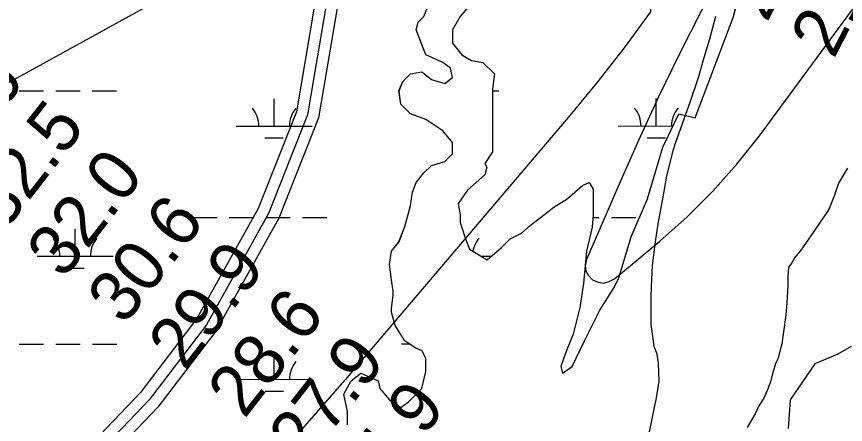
# Model space of a CAD drawing. Extents: x 3279314 to 3317160, y 734079 to 759431.
# Drawn here: x 3307190 to 3308278, y 741782 to 742318 of the extents above; entities that cross this region are included whole.
import ezdxf

# ---------------------------------------------------------------- set-up
doc = ezdxf.new("R2010")
doc.units = 0
for name, color, linetype in [('V-RIVR-RANG', 7, 'Continuous'), ('V-ROAD-CNTR', 7, 'Continuous'), ('V-SITE-VEGE', 7, 'Continuous'), ('V-TOPO-MAJR', 7, 'Continuous'), ('V-TOPO-MINR', 7, 'Continuous'), ('V-TOPO-SHOR', 7, 'Continuous'), ('V-WETL-SWMP', 7, 'Continuous')]:
    doc.layers.add(name, color=color, linetype=linetype)

msp = doc.modelspace()

# ---------------------------------------------------------------- linework, layer by layer
at = {"layer": 'V-ROAD-CNTR'}
for points in [[(3307653, 743482.4), (3307691.1, 743271.2), (3307711.5, 743189.9), (3307720.5, 743125.9), (3307687.7, 743048.3), (3307649.9, 742961.9), (3307633.7, 742849.9), (3307635.7, 742711.7), (3307631.9, 742630.4), (3307608.6, 742496.6), (3307557.2, 742192.5), (3307506.7, 742065.4), (3307426.4, 741920.7), (3307352.4, 741823.8), (3307218.2, 741682.9)], [(3307667.7, 743485.5), (3307705.8, 743274.3), (3307726.2, 743192.8), (3307736, 743123.9), (3307701.5, 743042.4), (3307664.5, 742957.7), (3307648.7, 742848.9), (3307650.7, 742711.5), (3307646.8, 742628.7), (3307623.4, 742494), (3307571.7, 742188.4), (3307520.3, 742059), (3307438.9, 741912.5), (3307363.8, 741814), (3307229.9, 741673.4)], [(3307667.7, 743485.5), (3307705.8, 743274.3), (3307726.2, 743192.8), (3307736, 743123.9), (3307701.5, 743042.4), (3307664.5, 742957.7), (3307648.7, 742848.9), (3307650.7, 742711.5), (3307646.8, 742628.7), (3307623.4, 742494), (3307571.7, 742188.4), (3307520.3, 742059), (3307438.9, 741912.5), (3307363.8, 741814), (3307229.9, 741673.4)], [(3307682.4, 743488.5), (3307720.5, 743277.5), (3307741, 743195.7), (3307751.4, 743121.9), (3307715.2, 743036.5), (3307679, 742953.5), (3307663.7, 742847.9), (3307665.7, 742711.2), (3307661.7, 742627.1), (3307638.2, 742491.5), (3307586.2, 742184.4), (3307533.9, 742052.6), (3307451.5, 741904.2), (3307375.2, 741804.3), (3307241.6, 741664)]]:
    msp.add_lwpolyline(points, dxfattribs=at)
at = {"layer": 'V-SITE-VEGE'}
for points in [[(3307787, 742335.2), (3307772, 742317.7), (3307762, 742300.1), (3307762, 742282.6), (3307774.5, 742267.5), (3307787, 742260), (3307802.1, 742257.5), (3307817.1, 742242.5), (3307814.6, 742222.4), (3307814.6, 742139.7), (3307804.6, 742124.6), (3307807.1, 742119.6), (3307804.6, 742109.6), (3307782, 742089.5), (3307769.5, 742072), (3307772, 742056.9), (3307772, 742046.9), (3307779.5, 742024.4), (3307784.5, 742011.8), (3307807.7, 741998), (3307826.5, 742014.3), (3307837.8, 742025.6), (3307852.8, 742033.1), (3307864.1, 742043.2), (3307895.4, 742067), (3307912.9, 742078.3), (3307933, 742095.8), (3307941.7, 742099.6), (3307946.7, 742090.8), (3307946.7, 742056.9), (3307945.5, 742040.7), (3307938, 742009.3), (3307934.2, 741966.7), (3307929.2, 741935.4), (3307920.4, 741900.3), (3307910.4, 741875.2), (3307904.2, 741857.6), (3307906.7, 741848.9), (3307919.2, 741857.6), (3307935.5, 741891.5), (3307955.5, 741931.6), (3307974.3, 741961.7), (3307980.6, 741974.2), (3307996.9, 742028.1), (3308018.1, 742078.3), (3308038.2, 742146), (3308059.5, 742189.8), (3308080.8, 742184.8), (3308130.9, 742316.4), (3308140.9, 742355.3)], [(3307624.2, 741781.2), (3307624.2, 741798.7), (3307619.2, 741821.3), (3307629.2, 741838.8), (3307641.7, 741848.9), (3307664.3, 741838.8), (3307666.8, 741828.8), (3307679.3, 741813.8), (3307694.4, 741803.7), (3307704.4, 741811.2), (3307721.9, 741828.8), (3307726.9, 741851.4), (3307726.9, 741868.9), (3307721.9, 741878.9), (3307714.4, 741881.4), (3307699.4, 741891.5), (3307686.8, 741911.5), (3307681.8, 741929.1), (3307681.8, 741934.1), (3307684.3, 741951.6), (3307684.3, 741956.7), (3307681.8, 741971.7), (3307679.3, 741991.8), (3307681.8, 742009.3), (3307691.9, 742021.8), (3307699.4, 742041.9), (3307704.4, 742059.5), (3307706.9, 742069.5), (3307709.4, 742087), (3307714.4, 742099.6), (3307724.4, 742112.1), (3307734.4, 742122.1), (3307752, 742127.1), (3307762, 742137.2), (3307762, 742152.2), (3307749.5, 742167.3), (3307726.9, 742182.3), (3307706.9, 742189.8), (3307694.4, 742202.4), (3307691.9, 742219.9), (3307696.9, 742232.4), (3307706.9, 742242.5), (3307721.9, 742245), (3307734.4, 742235), (3307752, 742229.9), (3307762, 742237.5), (3307759.5, 742250), (3307749.5, 742257.5), (3307726.9, 742267.5), (3307714.4, 742300.1), (3307716.9, 742310.2), (3307724.4, 742317.7), (3307736.9, 742347.8)], [(3308285.6, 741884), (3308268, 741873.9), (3308238, 741861.4), (3308205.4, 741813.8), (3308202.9, 741776.1)]]:
    msp.add_lwpolyline(points, dxfattribs=at)
at = {"layer": 'V-TOPO-MAJR'}
msp.add_lwpolyline([(3307308.5, 743513.1), (3307358, 743377.6), (3307361.3, 743373.3), (3307365, 743369.5), (3307994.5, 742666.4), (3308021.6, 742520.9), (3308022, 742324), (3307987.5, 742276.6), (3307951.4, 742230.3), (3307914.1, 742184.9), (3307623.2, 741843), (3307621.5, 741840.9), (3307619.7, 741838.9), (3307618, 741836.9), (3307616.2, 741834.9), (3306999.5, 741129.8)], dxfattribs=at)
at = {"layer": 'V-TOPO-MINR'}
for points in [[(3307288.3, 743437.3), (3307515.2, 743141.4), (3307590.8, 743049.3), (3307658.4, 742957.4), (3307702.2, 742889.4), (3307713.9, 742777.6), (3307682.7, 742703.6), (3307679.3, 742696), (3307675.4, 742688.8), (3307671.1, 742681.7), (3307550.6, 742501.1), (3307525.6, 742467.7), (3307498.5, 742436.3), (3307468.2, 742407.9), (3307435.7, 742381.6), (3307384.9, 742344.6), (3307141.7, 742210.4), (3305248.8, 741822.8)], [(3308154.6, 742452.8), (3308143, 742430.3), (3308131.3, 742407.8), (3308088.6, 742325), (3308060.3, 742268.7), (3308032.8, 742212), (3308006.4, 742154.8), (3307980.8, 742097.3), (3307937.9, 741998.3), (3307936.5, 741990.6), (3307937, 741983.5), (3307940.5, 741977.2), (3307945.8, 741971.5), (3307953.3, 741968.5), (3307960.7, 741967.5), (3307967.9, 741969.3), (3307975, 741973.1), (3308034.6, 742022.7), (3308070.2, 742054.6), (3308104.1, 742088), (3308135.4, 742123.8), (3308165.1, 742161.1), (3308298.5, 742342.1)]]:
    msp.add_lwpolyline(points, dxfattribs=at)
at = {"layer": 'V-TOPO-SHOR'}
for points in [[(3308020.8, 741772.1), (3308029.9, 741816.7), (3308033.7, 741838.7), (3308032.7, 741862.2), (3308031.1, 741873.9), (3308027.1, 741884), (3308025.5, 741894.2), (3308023, 741913), (3308022.9, 741926.3), (3308022.8, 741947.4), (3308023.4, 741963.1), (3308024.8, 741990.5), (3308028.5, 742021.8), (3308032.3, 742045.3), (3308039, 742083), (3308043.6, 742108), (3308051.9, 742141.8), (3308055, 742151.2), (3308066.5, 742183.3), (3308074.2, 742205.3), (3308085.7, 742239.1), (3308091.1, 742259.4), (3308100.2, 742288.5), (3308107.9, 742318.3)], [(3308280.7, 742118.3), (3308269.1, 742098.6), (3308263.7, 742082.9), (3308256, 742063.3), (3308247.5, 742051.5), (3308236.6, 742035), (3308225.8, 742019.3), (3308219.6, 742010.6), (3308211.8, 742001.2), (3308208, 741994.9), (3308203.3, 741987.8), (3308202.6, 741976.1), (3308202.7, 741964.3), (3308201.3, 741940.8), (3308199.8, 741925.2), (3308196.8, 741903.2), (3308194.6, 741887.5), (3308192.3, 741879.7), (3308190, 741868.7), (3308186.2, 741861.7), (3308182.4, 741848.3), (3308180.1, 741838.9), (3308175.5, 741826.4), (3308170.8, 741816.1), (3308164.6, 741805.9), (3308160, 741796.5), (3308149.2, 741777.6)]]:
    msp.add_lwpolyline(points, dxfattribs=at)
at = {"layer": 'V-WETL-SWMP'}
for p, q in [((3308130.9, 742316.4), (3308140.9, 742355.3)), ((3308130.9, 742316.4), (3308140.9, 742355.3)), ((3307716.9, 742310.2), (3307724.4, 742317.7)), ((3307716.9, 742310.2), (3307724.4, 742317.7)), ((3307772, 742317.7), (3307762, 742300.1)), ((3307772, 742317.7), (3307762, 742300.1)), ((3308080.8, 742184.8), (3308130.9, 742316.4)), ((3308080.8, 742184.8), (3308130.9, 742316.4)), ((3307714.4, 742300.1), (3307716.9, 742310.2)), ((3307714.4, 742300.1), (3307716.9, 742310.2)), ((3307726.9, 742267.5), (3307714.4, 742300.1)), ((3307726.9, 742267.5), (3307714.4, 742300.1)), ((3307762, 742300.1), (3307762, 742282.6)), ((3307762, 742300.1), (3307762, 742282.6)), ((3307762, 742282.6), (3307774.5, 742267.5)), ((3307762, 742282.6), (3307774.5, 742267.5)), ((3307749.5, 742257.5), (3307726.9, 742267.5)), ((3307749.5, 742257.5), (3307726.9, 742267.5)), ((3307774.5, 742267.5), (3307787, 742260)), ((3307774.5, 742267.5), (3307787, 742260)), ((3307759.5, 742250), (3307749.5, 742257.5)), ((3307759.5, 742250), (3307749.5, 742257.5)), ((3307787, 742260), (3307802.1, 742257.5)), ((3307787, 742260), (3307802.1, 742257.5)), ((3307802.1, 742257.5), (3307817.1, 742242.5)), ((3307802.1, 742257.5), (3307817.1, 742242.5)), ((3307696.9, 742232.4), (3307706.9, 742242.5)), ((3307696.9, 742232.4), (3307706.9, 742242.5)), ((3307706.9, 742242.5), (3307721.9, 742245)), ((3307706.9, 742242.5), (3307721.9, 742245)), ((3307721.9, 742245), (3307734.4, 742235)), ((3307721.9, 742245), (3307734.4, 742235)), ((3307762, 742237.5), (3307759.5, 742250)), ((3307762, 742237.5), (3307759.5, 742250)), ((3307817.1, 742242.5), (3307814.6, 742222.4)), ((3307817.1, 742242.5), (3307814.6, 742222.4)), ((3307691.8, 742219.9), (3307696.9, 742232.4)), ((3307691.8, 742219.9), (3307696.9, 742232.4)), ((3307734.4, 742235), (3307752, 742229.9)), ((3307734.4, 742235), (3307752, 742229.9)), ((3307752, 742229.9), (3307762, 742237.5)), ((3307752, 742229.9), (3307762, 742237.5)), ((3307193, 742219.9), (3307225, 742219.9)), ((3307241, 742219.9), (3307273, 742219.9)), ((3307289, 742219.9), (3307321, 742219.9)), ((3307694.4, 742202.4), (3307691.8, 742219.9)), ((3307694.4, 742202.4), (3307691.8, 742219.9)), ((3307814.6, 742222.4), (3307814.6, 742139.7)), ((3307814.6, 742222.4), (3307814.6, 742139.7)), ((3307814.6, 742220.2), (3307822.9, 742220.2)), ((3307527.8, 742173.6), (3307527.8, 742209.6)), ((3308029.7, 742173.9), (3308029.7, 742209.9)), ((3307706.9, 742189.8), (3307694.4, 742202.4)), ((3307706.9, 742189.8), (3307694.4, 742202.4)), ((3307726.9, 742182.3), (3307706.9, 742189.8)), ((3307726.9, 742182.3), (3307706.9, 742189.8)), ((3308038.2, 742146), (3308059.5, 742189.8)), ((3308038.2, 742146), (3308059.5, 742189.8)), ((3308059.5, 742189.8), (3308080.8, 742184.8)), ((3308059.5, 742189.8), (3308080.8, 742184.8)), ((3307749.5, 742167.3), (3307726.9, 742182.3)), ((3307749.5, 742167.3), (3307726.9, 742182.3)), ((3307477.8, 742173.6), (3307577.8, 742173.6)), ((3307762, 742152.2), (3307749.5, 742167.3)), ((3307762, 742152.2), (3307749.5, 742167.3)), ((3307979.7, 742173.8), (3308051.7, 742173.9)), ((3307515.8, 742158.2), (3307539.8, 742158.2)), ((3308017.7, 742158.4), (3308041.7, 742158.4)), ((3307762, 742137.2), (3307762, 742152.2)), ((3307762, 742137.2), (3307762, 742152.2)), ((3308018.1, 742078.3), (3308038.2, 742146)), ((3308018.1, 742078.3), (3308038.2, 742146)), ((3307752, 742127.1), (3307762, 742137.2)), ((3307752, 742127.1), (3307762, 742137.2)), ((3307814.6, 742139.7), (3307804.6, 742124.6)), ((3307814.6, 742139.7), (3307804.6, 742124.6)), ((3307724.4, 742112.1), (3307734.4, 742122.1)), ((3307724.4, 742112.1), (3307734.4, 742122.1)), ((3307734.4, 742122.1), (3307752, 742127.1)), ((3307734.4, 742122.1), (3307752, 742127.1)), ((3307804.6, 742124.6), (3307807.1, 742119.6)), ((3307804.6, 742124.6), (3307807.1, 742119.6)), ((3307714.4, 742099.6), (3307724.4, 742112.1)), ((3307714.4, 742099.6), (3307724.4, 742112.1)), ((3307804.6, 742109.6), (3307782, 742089.5)), ((3307804.6, 742109.6), (3307782, 742089.5)), ((3307807.1, 742119.6), (3307804.6, 742109.6)), ((3307807.1, 742119.6), (3307804.6, 742109.6)), ((3307709.4, 742087), (3307714.4, 742099.6)), ((3307709.4, 742087), (3307714.4, 742099.6)), ((3307933, 742095.8), (3307941.7, 742099.6)), ((3307933, 742095.8), (3307941.7, 742099.6)), ((3307941.7, 742099.6), (3307946.7, 742090.8)), ((3307941.7, 742099.6), (3307946.7, 742090.8)), ((3307706.9, 742069.5), (3307709.4, 742087)), ((3307706.9, 742069.5), (3307709.4, 742087)), ((3307782, 742089.5), (3307769.5, 742072)), ((3307782, 742089.5), (3307769.5, 742072)), ((3307912.9, 742078.3), (3307933, 742095.8)), ((3307912.9, 742078.3), (3307933, 742095.8)), ((3307946.7, 742090.8), (3307946.7, 742056.9)), ((3307946.7, 742090.8), (3307946.7, 742056.9)), ((3307895.4, 742067), (3307912.9, 742078.3)), ((3307895.4, 742067), (3307912.9, 742078.3)), ((3307996.9, 742028.1), (3308018.1, 742078.3)), ((3307996.9, 742028.1), (3308018.1, 742078.3)), ((3307704.4, 742059.5), (3307706.9, 742069.5)), ((3307704.4, 742059.5), (3307706.9, 742069.5)), ((3307769.5, 742072), (3307772, 742056.9)), ((3307769.5, 742072), (3307772, 742056.9)), ((3307864.1, 742043.2), (3307895.4, 742067)), ((3307864.1, 742043.2), (3307895.4, 742067)), ((3307699.4, 742041.9), (3307704.4, 742059.5)), ((3307699.4, 742041.9), (3307704.4, 742059.5)), ((3307772, 742056.9), (3307772, 742046.9)), ((3307772, 742056.9), (3307772, 742046.9)), ((3307946.7, 742056.9), (3307945.5, 742040.7)), ((3307946.7, 742056.9), (3307945.5, 742040.7)), ((3307421, 742053.5), (3307453, 742053.5)), ((3307469, 742053.5), (3307501, 742053.5)), ((3307517, 742053.5), (3307549, 742053.6)), ((3307565, 742053.6), (3307597, 742053.6)), ((3307772, 742046.9), (3307779.5, 742024.4)), ((3307772, 742046.9), (3307779.5, 742024.4)), ((3307946.5, 742053.8), (3307954.9, 742053.8)), ((3307970.9, 742053.8), (3308002.9, 742053.8)), ((3307266.5, 742002.7), (3307266.5, 742038.7)), ((3307691.8, 742021.8), (3307699.4, 742041.9)), ((3307691.8, 742021.8), (3307699.4, 742041.9)), ((3307837.8, 742025.6), (3307852.8, 742033.1)), ((3307837.8, 742025.6), (3307852.8, 742033.1)), ((3307852.8, 742033.1), (3307864.1, 742043.2)), ((3307852.8, 742033.1), (3307864.1, 742043.2)), ((3307945.5, 742040.7), (3307938, 742009.3)), ((3307945.5, 742040.7), (3307938, 742009.3)), ((3307681.8, 742009.3), (3307691.8, 742021.8)), ((3307681.8, 742009.3), (3307691.8, 742021.8)), ((3307779.5, 742024.4), (3307784.5, 742011.8)), ((3307779.5, 742024.4), (3307784.5, 742011.8)), ((3307826.5, 742014.3), (3307837.8, 742025.6)), ((3307826.5, 742014.3), (3307837.8, 742025.6)), ((3307980.6, 741974.2), (3307996.9, 742028.1)), ((3307980.6, 741974.2), (3307996.9, 742028.1)), ((3307784.5, 742011.8), (3307807.7, 741998)), ((3307784.5, 742011.8), (3307807.7, 741998)), ((3307807.7, 741998), (3307826.5, 742014.3)), ((3307807.7, 741998), (3307826.5, 742014.3)), ((3307216.5, 742002.6), (3307316.5, 742002.7)), ((3307679.3, 741991.8), (3307681.8, 742009.3)), ((3307679.3, 741991.8), (3307681.8, 742009.3)), ((3307799.5, 742002.9), (3307813.4, 742002.9)), ((3307938, 742009.3), (3307934.2, 741966.7)), ((3307938, 742009.3), (3307934.2, 741966.7)), ((3307681.8, 741971.7), (3307679.3, 741991.8)), ((3307681.8, 741971.7), (3307679.3, 741991.8)), ((3307254.5, 741987.2), (3307278.5, 741987.2)), ((3307684.3, 741956.7), (3307681.8, 741971.7)), ((3307684.3, 741956.7), (3307681.8, 741971.7)), ((3307974.3, 741961.7), (3307980.6, 741974.2)), ((3307974.3, 741961.7), (3307980.6, 741974.2)), ((3307684.3, 741951.6), (3307684.3, 741956.7)), ((3307684.3, 741951.6), (3307684.3, 741956.7)), ((3307934.2, 741966.7), (3307929.2, 741935.4)), ((3307934.2, 741966.7), (3307929.2, 741935.4)), ((3307955.5, 741931.6), (3307974.3, 741961.7)), ((3307955.5, 741931.6), (3307974.3, 741961.7)), ((3307681.8, 741934.1), (3307684.3, 741951.6)), ((3307681.8, 741934.1), (3307684.3, 741951.6)), ((3307929.2, 741935.4), (3307920.4, 741900.3)), ((3307929.2, 741935.4), (3307920.4, 741900.3)), ((3307681.8, 741929.1), (3307681.8, 741934.1)), ((3307681.8, 741929.1), (3307681.8, 741934.1)), ((3307686.8, 741911.5), (3307681.8, 741929.1)), ((3307686.8, 741911.5), (3307681.8, 741929.1)), ((3307935.5, 741891.5), (3307955.5, 741931.6)), ((3307935.5, 741891.5), (3307955.5, 741931.6)), ((3307699.4, 741891.5), (3307686.8, 741911.5)), ((3307699.4, 741891.5), (3307686.8, 741911.5)), ((3307714.4, 741881.4), (3307699.4, 741891.5)), ((3307714.4, 741881.4), (3307699.4, 741891.5)), ((3307920.4, 741900.3), (3307910.4, 741875.2)), ((3307920.4, 741900.3), (3307910.4, 741875.2)), ((3307919.2, 741857.6), (3307935.5, 741891.5)), ((3307919.2, 741857.6), (3307935.5, 741891.5)), ((3307193.1, 741887.2), (3307225.1, 741887.2)), ((3307241.1, 741887.2), (3307273.1, 741887.2)), ((3307289.1, 741887.2), (3307321.1, 741887.3)), ((3307695, 741887.5), (3307705.4, 741887.5)), ((3307721.9, 741878.9), (3307714.4, 741881.4)), ((3307721.9, 741878.9), (3307714.4, 741881.4)), ((3308285.6, 741884), (3308268, 741873.9)), ((3308285.6, 741884), (3308268, 741873.9)), ((3307528, 741840.9), (3307528, 741876.9)), ((3307726.9, 741868.9), (3307721.9, 741878.9)), ((3307726.9, 741868.9), (3307721.9, 741878.9)), ((3307910.4, 741875.2), (3307904.2, 741857.6)), ((3307910.4, 741875.2), (3307904.2, 741857.6)), ((3308268, 741873.9), (3308238, 741861.4)), ((3308268, 741873.9), (3308238, 741861.4)), ((3307726.9, 741851.4), (3307726.9, 741868.9)), ((3307726.9, 741851.4), (3307726.9, 741868.9)), ((3308238, 741861.4), (3308205.4, 741813.8)), ((3308238, 741861.4), (3308205.4, 741813.8)), ((3307629.2, 741838.8), (3307641.7, 741848.9)), ((3307629.2, 741838.8), (3307641.7, 741848.9)), ((3307641.7, 741848.9), (3307664.3, 741838.8)), ((3307641.7, 741848.9), (3307664.3, 741838.8)), ((3307721.9, 741828.8), (3307726.9, 741851.4)), ((3307721.9, 741828.8), (3307726.9, 741851.4)), ((3307904.2, 741857.6), (3307906.7, 741848.9)), ((3307904.2, 741857.6), (3307906.7, 741848.9)), ((3307906.7, 741848.9), (3307919.2, 741857.6)), ((3307906.7, 741848.9), (3307919.2, 741857.6)), ((3307478, 741840.9), (3307578, 741841)), ((3307619.2, 741821.3), (3307629.2, 741838.8)), ((3307619.2, 741821.3), (3307629.2, 741838.8)), ((3307664.3, 741838.8), (3307666.8, 741828.8)), ((3307664.3, 741838.8), (3307666.8, 741828.8)), ((3307666.8, 741828.8), (3307679.3, 741813.8)), ((3307666.8, 741828.8), (3307679.3, 741813.8)), ((3307704.4, 741811.2), (3307721.9, 741828.8)), ((3307704.4, 741811.2), (3307721.9, 741828.8)), ((3307516, 741825.5), (3307540, 741825.5)), ((3307624.2, 741798.7), (3307619.2, 741821.3)), ((3307624.2, 741798.7), (3307619.2, 741821.3)), ((3307679.3, 741813.8), (3307694.4, 741803.7)), ((3307679.3, 741813.8), (3307694.4, 741803.7)), ((3307694.4, 741803.7), (3307704.4, 741811.2)), ((3307694.4, 741803.7), (3307704.4, 741811.2)), ((3308205.4, 741813.8), (3308202.9, 741776.1)), ((3308205.4, 741813.8), (3308202.9, 741776.1)), ((3307624.2, 741781.2), (3307624.2, 741798.7)), ((3307624.2, 741781.2), (3307624.2, 741798.7))]:
    msp.add_line(p, q, dxfattribs=at)
for centre, start, end in [((3307472.6, 742174.1), 359.2573, 40.801), ((3307583.1, 742174.1), 139.2573, 180.801), ((3307974.5, 742174.3), 359.2573, 40.801), ((3308085, 742174.4), 139.2573, 180.801), ((3307211.2, 742003.1), 359.2573, 40.801), ((3307321.7, 742003.2), 139.2573, 180.801), ((3307823.6, 742003.4), 139.2573, 170.4893), ((3307472.7, 741841.4), 359.2573, 40.801), ((3307583.2, 741841.4), 139.2573, 180.801)]:
    msp.add_arc(centre, 35.2, start, end, dxfattribs=at)

# ---------------------------------------------------------------- texts
at = {"layer": 'V-RIVR-RANG'}
for s, rotation, p in [('20.9', 62.7483, (3308174.9, 742308.6)), ('21.0', 62.7483, (3308262.7, 742260.7)), ('32.6', 52.0083, (3307093.9, 742094.7)), ('32.5', 52.0083, (3307174, 742034.8)), ('32.0', 52.0083, (3307251.2, 741971.2)), ('30.6', 52.0083, (3307330.8, 741910.6)), ('29.9', 52.0083, (3307410.7, 741850.5)), ('28.6', 52.0083, (3307488.7, 741787.9)), ('27.9', 52.0083, (3307568.7, 741727.8)), ('24.9', 52.0083, (3307647.6, 741666.4))]:
    msp.add_text(s, height=67, rotation=rotation, dxfattribs=at).set_placement(p)

doc.saveas('drawing.dxf')
